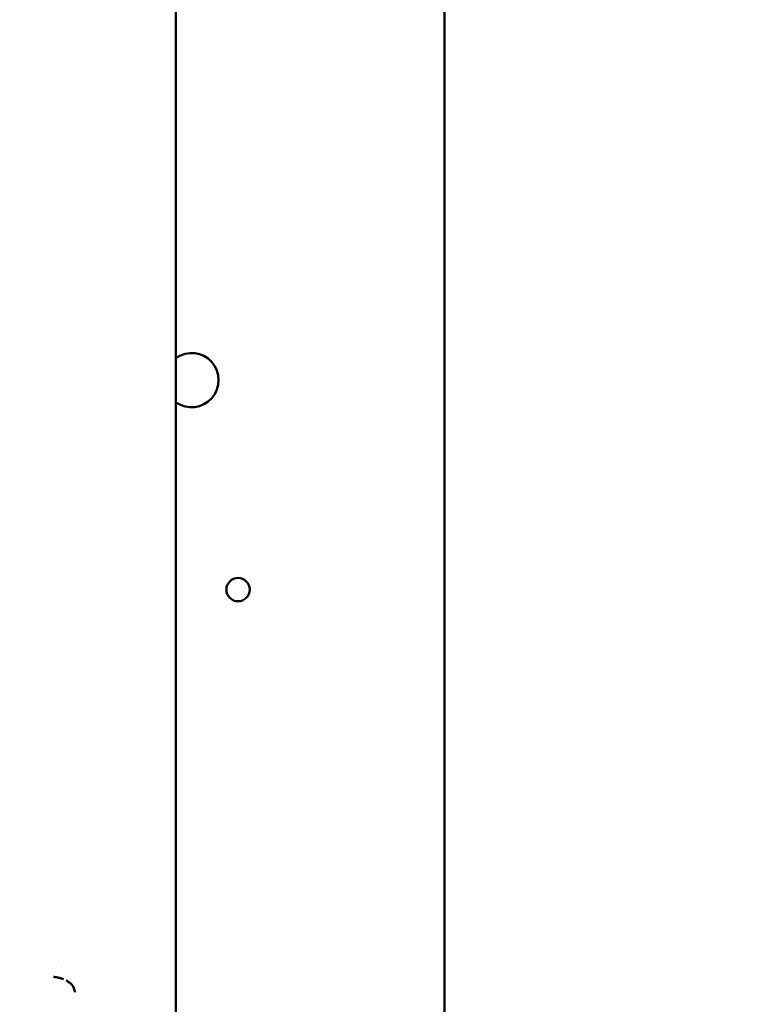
# Model space of a CAD drawing. Header units: millimetres. Extents: x 0 to 14369, y -869 to 2970.
# Tile 295 of 656: x 2138 to 2185, y 548 to 611. Entities that reach past the tile are written whole.
import ezdxf

# ---------------------------------------------------------------- set-up
doc = ezdxf.new("R2010")
doc.units = ezdxf.units.MM
doc.header["$LTSCALE"] = 10
doc.layers.add('Detailumgrenzung (ISO)', color=7, linetype='Continuous', lineweight=25)
doc.layers.add('Sichtbar (ISO)', color=7, linetype='Continuous', lineweight=50)

# ---------------------------------------------------------------- blocks, each defined once
blk = doc.blocks.new('2DDetail3')
at = {"layer": 'Detailumgrenzung (ISO)'}
blk.add_circle((191.4219, 29.8398), 30.9875, dxfattribs=at)

msp = doc.modelspace()

# ---------------------------------------------------------------- linework, layer by layer
at = {"layer": 'Sichtbar (ISO)'}
for p, q in [((2165.818, 644.035), (2165.818, 159.734)), ((2148.518, 631.389), (2148.518, 416.635))]:
    msp.add_line(p, q, dxfattribs=at)
msp.add_circle((2152.518, 574.385), 0.75, dxfattribs=at)
for centre, radius, start, end in [((2149.518, 587.885), 1.75, 235.1501, 124.8499), ((2149.518, 587.885), 1.75, 235.1501, 124.8499), ((2138.911, 548.625), 2.6, 32.16293, 32.16324)]:
    msp.add_arc(centre, radius, start, end, dxfattribs=at)
msp.add_ellipse((2141.101, 548.759), major_axis=(0.569, 0.213), ratio=0.792196, start_param=0.353479, end_param=0.650377, dxfattribs=at)
for points, knots in [([(2141.273, 549.282), (2141.218, 549.303), (2141.085, 549.347), (2140.911, 549.388), (2140.771, 549.41), (2140.699, 549.419), (2140.657, 549.424), (2140.636, 549.425), (2140.626, 549.426)], [0.2251943, 0.2251943, 0.2251943, 0.2251943, 0.428297, 0.7066639, 0.8512486, 0.9250704, 0.9623923, 0.9999765, 0.9999765, 0.9999765, 0.9999765]), ([(2141.577, 549.115), (2141.615, 549.089), (2141.651, 549.063), (2141.687, 549.036), (2141.72, 549.01), (2141.752, 548.983), (2141.782, 548.954), (2141.788, 548.947), (2141.795, 548.94), (2141.802, 548.933), (2141.814, 548.92), (2141.825, 548.907), (2141.836, 548.894), (2141.848, 548.88), (2141.858, 548.865), (2141.868, 548.85), (2141.878, 548.836), (2141.888, 548.821), (2141.897, 548.805), (2141.915, 548.773), (2141.932, 548.737), (2141.947, 548.699), (2141.961, 548.661), (2141.973, 548.62), (2141.983, 548.576), (2141.985, 548.566), (2141.987, 548.557), (2141.989, 548.548), (2141.992, 548.534), (2141.994, 548.521), (2141.997, 548.507), (2141.999, 548.496), (2142.001, 548.484), (2142.003, 548.472), (2142.004, 548.465), (2142.005, 548.459), (2142.006, 548.453), (2142.007, 548.447), (2142.008, 548.442), (2142.009, 548.436)], [0, 0, 0, 0, 0.176516, 0.176516, 0.176516, 0.343885, 0.343885, 0.343885, 0.382534, 0.382534, 0.382534, 0.451321, 0.451321, 0.451321, 0.521377, 0.521377, 0.521377, 0.588724, 0.588724, 0.588724, 0.726126, 0.726126, 0.726126, 0.863529, 0.863529, 0.863529, 0.892192, 0.892192, 0.892192, 0.93223, 0.93223, 0.93223, 0.96658, 0.96658, 0.96658, 0.983756, 0.983756, 0.983756, 1, 1, 1, 1]), ([(2142.009, 548.436), (2142.008, 548.442), (2142.006, 548.454), (2142.002, 548.478), (2141.995, 548.519), (2141.979, 548.595), (2141.947, 548.695), (2141.896, 548.799), (2141.813, 548.917), (2141.704, 549.022), (2141.614, 549.09), (2141.577, 549.115)], [0, 0, 0, 0, 0.021218, 0.04215, 0.083162, 0.161895, 0.307858, 0.442886, 0.571724, 0.829451, 1, 1, 1, 1])]:
    msp.add_open_spline(points, degree=3, knots=knots, dxfattribs=at)
msp.add_open_spline([(2141.452, 549.201), (2141.452, 549.202), (2141.451, 549.202), (2141.451, 549.202)], degree=3, dxfattribs=at)

# ---------------------------------------------------------------- block references
at = {"layer": 'Detailumgrenzung (ISO)', "xscale": 10, "yscale": 10, "zscale": 10}
msp.add_blockref('2DDetail3', (0, 0), dxfattribs=at)

doc.saveas('drawing.dxf')
